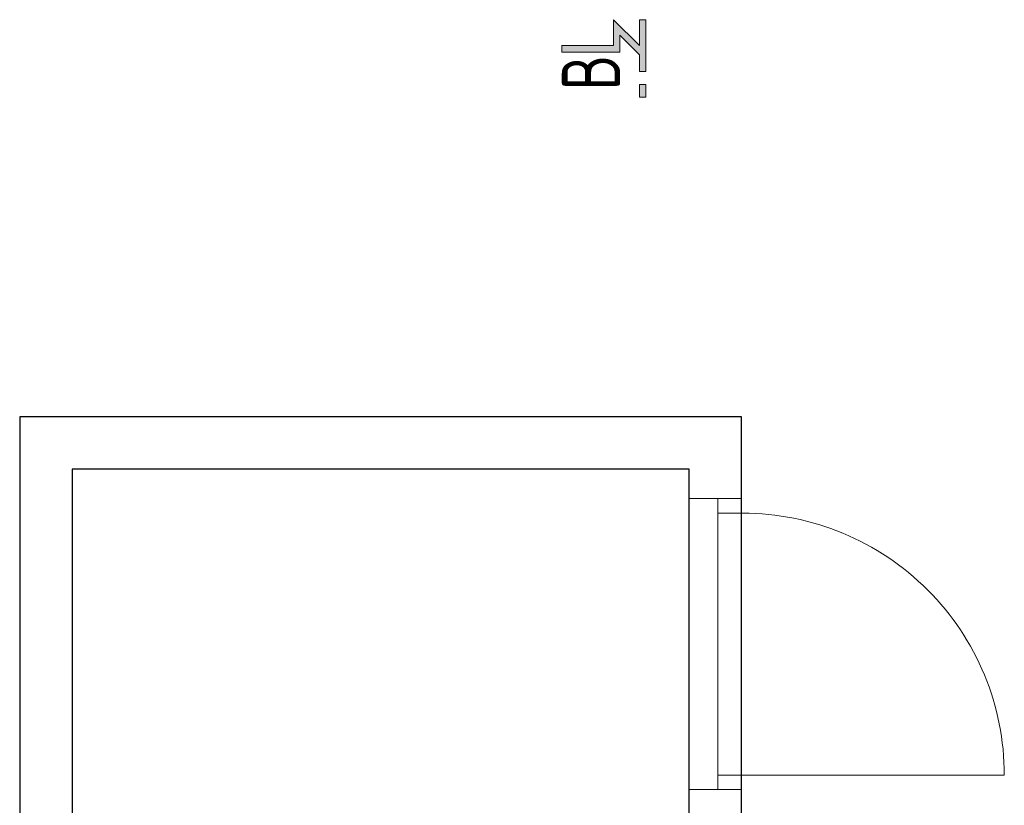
# Model space of a CAD drawing. Header units: millimetres. Extents: x -727 to 69715, y -15705 to 98123.
# Tile 301 of 316: x 34921 to 38305, y 95423 to 98123. Entities that reach past the tile are written whole.
import ezdxf
from ezdxf.enums import TextEntityAlignment as Align

# ---------------------------------------------------------------- set-up
doc = ezdxf.new("R2010")
doc.units = ezdxf.units.MM
doc.linetypes.add('phl_thick', pattern=[0])
doc.layers.add('VZT_50 POPIS - OBECNE', color=7, linetype='Continuous', lineweight=5)
doc.styles.add('EVORA_125', font='isocp.shx', dxfattribs={"width": 0.6, "height": 125})

msp = doc.modelspace()

# ---------------------------------------------------------------- hatches: boundary and pattern name
at = {"layer": 'VZT_50 POPIS - OBECNE'}
h = msp.add_hatch(color=256, dxfattribs=at)
h.dxf.hatch_style = 1
h.paths.add_polyline_path([(36962, 98123), (36962, 98034.2), (36784.2, 98034.2), (36784.2, 98011.9), (36984.2, 98011.9), (36984.2, 98069.4), (37050.9, 98002.7), (37050.9, 97945.3), (37073.1, 97945.3), (37073.1, 98123), (37050.9, 98123), (37050.9, 98034.2)])
h.paths.add_polyline_path([(37050.9, 97900.8), (37050.9, 97856.4), (37073.1, 97856.4), (37073.1, 97900.8)])

# ---------------------------------------------------------------- linework, layer by layer
for p, q in [((34920.8, 96757.6), (34920.8, 93209.4)), ((37402.2, 96757.6), (34920.8, 96757.6)), ((37402.2, 93209.4), (37402.2, 96757.6)), ((35100.8, 96577.6), (35100.8, 93389.4)), ((37222.2, 96577.6), (35100.8, 96577.6)), ((37222.2, 93389.4), (37222.2, 96577.6))]:
    msp.add_line(p, q)
at = {"layer": 'VZT_50 POPIS - OBECNE', "linetype": 'phl_thick'}
for p, q in [((37222.2, 96477), (37402.2, 96477)), ((37222.2, 95476.8), (37222.2, 96477)), ((37320.4, 96477), (37320.4, 95476.8)), ((37402.2, 96477), (37402.2, 95476.8)), ((37405.9, 96426.8), (37320.4, 96426.8)), ((37320.4, 95526.9), (38305.3, 95526.2)), ((37402.2, 95476.8), (37222.2, 95476.8))]:
    msp.add_line(p, q, dxfattribs=at)
at = {"layer": 'VZT_50 POPIS - OBECNE'}
for points in [[(37050.9, 98034.2), (36962, 98123), (36962, 98034.2), (36784.2, 98034.2)], [(36784.2, 98034.2), (36784.2, 98011.9), (36984.2, 98011.9), (36984.2, 98069.4), (37050.9, 98002.7), (37050.9, 97945.3), (37073.1, 97945.3), (37073.1, 98123), (37050.9, 98123)], [(37050.9, 98123), (37050.9, 98034.2)], [(37050.9, 97900.8), (37050.9, 97856.4), (37073.1, 97856.4), (37073.1, 97900.8), (37050.9, 97900.8)]]:
    msp.add_lwpolyline(points, dxfattribs=at)
at = {"layer": 'VZT_50 POPIS - OBECNE', "linetype": 'phl_thick'}
msp.add_arc((37405.3, 95526.8), 900, 359.9625, 89.9625, dxfattribs=at)

# ---------------------------------------------------------------- texts
at = {"layer": 'VZT_50 POPIS - OBECNE', "style": 'EVORA_125', "width": 0.8}
msp.add_attdef('B', text='B', height=200, rotation=90, dxfattribs=at).set_placement((37044.2, 98002.7), align=Align.BOTTOM_RIGHT)

doc.saveas('drawing.dxf')
